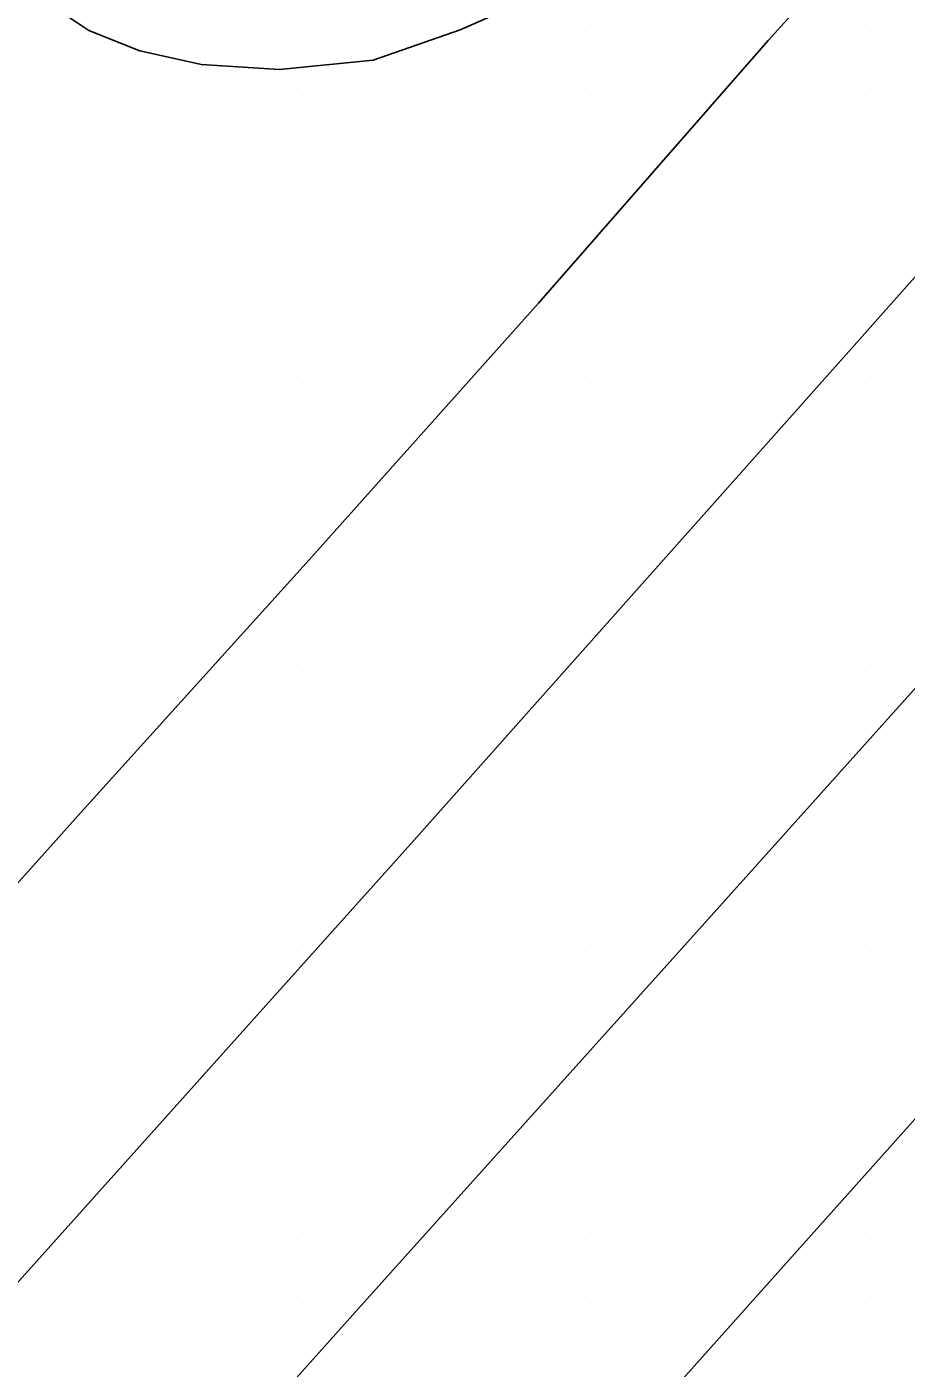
# Model space of a CAD drawing. Extents: x 1762120 to 1766775, y 709485 to 712965.
# Drawn here: x 1766317 to 1766355.2, y 710183.2 to 710241.4 of the extents above; entities that cross this region are included whole.
import ezdxf

# ---------------------------------------------------------------- set-up
doc = ezdxf.new("R2010")
doc.units = 0
for name, color, linetype in [('Exist DTM Scan Elevation Point', 7, 'Continuous'), ('Exist Roads EOP', 7, 'Continuous'), ('Exist Roads EOT', 7, 'Continuous')]:
    doc.layers.add(name, color=color, linetype=linetype)

msp = doc.modelspace()

# ---------------------------------------------------------------- linework, layer by layer
at = {"layer": 'Exist DTM Scan Elevation Point'}
for p, q in [((1766318.75, 710241.25), (1766318.75, 710241.25)), ((1766338.75, 710241.25), (1766338.75, 710241.25)), ((1766341.25, 710241.25), (1766341.25, 710241.25)), ((1766343.75, 710241.25), (1766343.75, 710241.25)), ((1766346.25, 710241.25), (1766346.25, 710241.25)), ((1766348.75, 710241.25), (1766348.75, 710241.25)), ((1766351.25, 710241.25), (1766351.25, 710241.25)), ((1766353.75, 710241.25), (1766353.75, 710241.25)), ((1766318.75, 710238.75), (1766318.75, 710238.75)), ((1766321.25, 710238.75), (1766321.25, 710238.75)), ((1766323.75, 710238.75), (1766323.75, 710238.75)), ((1766326.25, 710238.75), (1766326.25, 710238.75)), ((1766328.75, 710238.75), (1766328.75, 710238.75)), ((1766331.25, 710238.75), (1766331.25, 710238.75)), ((1766333.75, 710238.75), (1766333.75, 710238.75)), ((1766336.25, 710238.75), (1766336.25, 710238.75)), ((1766338.75, 710238.75), (1766338.75, 710238.75)), ((1766341.25, 710238.75), (1766341.25, 710238.75)), ((1766343.75, 710238.75), (1766343.75, 710238.75)), ((1766346.25, 710238.75), (1766346.25, 710238.75)), ((1766348.75, 710238.75), (1766348.75, 710238.75)), ((1766351.25, 710238.75), (1766351.25, 710238.75)), ((1766353.75, 710238.75), (1766353.75, 710238.75)), ((1766318.75, 710236.25), (1766318.75, 710236.25)), ((1766321.25, 710236.25), (1766321.25, 710236.25)), ((1766323.75, 710236.25), (1766323.75, 710236.25)), ((1766326.25, 710236.25), (1766326.25, 710236.25)), ((1766328.75, 710236.25), (1766328.75, 710236.25)), ((1766331.25, 710236.25), (1766331.25, 710236.25)), ((1766333.75, 710236.25), (1766333.75, 710236.25)), ((1766336.25, 710236.25), (1766336.25, 710236.25)), ((1766338.75, 710236.25), (1766338.75, 710236.25)), ((1766341.25, 710236.25), (1766341.25, 710236.25)), ((1766343.75, 710236.25), (1766343.75, 710236.25)), ((1766346.25, 710236.25), (1766346.25, 710236.25)), ((1766348.75, 710236.25), (1766348.75, 710236.25)), ((1766351.25, 710236.25), (1766351.25, 710236.25)), ((1766353.75, 710236.25), (1766353.75, 710236.25)), ((1766318.75, 710233.75), (1766318.75, 710233.75)), ((1766321.25, 710233.75), (1766321.25, 710233.75)), ((1766323.75, 710233.75), (1766323.75, 710233.75)), ((1766326.25, 710233.75), (1766326.25, 710233.75)), ((1766328.75, 710233.75), (1766328.75, 710233.75)), ((1766331.25, 710233.75), (1766331.25, 710233.75)), ((1766333.75, 710233.75), (1766333.75, 710233.75)), ((1766336.25, 710233.75), (1766336.25, 710233.75)), ((1766338.75, 710233.75), (1766338.75, 710233.75)), ((1766341.25, 710233.75), (1766341.25, 710233.75)), ((1766343.75, 710233.75), (1766343.75, 710233.75)), ((1766346.25, 710233.75), (1766346.25, 710233.75)), ((1766348.75, 710233.75), (1766348.75, 710233.75)), ((1766351.25, 710233.75), (1766351.25, 710233.75)), ((1766353.75, 710233.75), (1766353.75, 710233.75)), ((1766318.75, 710231.25), (1766318.75, 710231.25)), ((1766321.25, 710231.25), (1766321.25, 710231.25)), ((1766323.75, 710231.25), (1766323.75, 710231.25)), ((1766326.25, 710231.25), (1766326.25, 710231.25)), ((1766328.75, 710231.25), (1766328.75, 710231.25)), ((1766331.25, 710231.25), (1766331.25, 710231.25)), ((1766333.75, 710231.25), (1766333.75, 710231.25)), ((1766336.25, 710231.25), (1766336.25, 710231.25)), ((1766338.75, 710231.25), (1766338.75, 710231.25)), ((1766343.75, 710231.25), (1766343.75, 710231.25)), ((1766346.25, 710231.25), (1766346.25, 710231.25)), ((1766348.75, 710231.25), (1766348.75, 710231.25)), ((1766351.25, 710231.25), (1766351.25, 710231.25)), ((1766353.75, 710231.25), (1766353.75, 710231.25)), ((1766318.75, 710228.75), (1766318.75, 710228.75)), ((1766321.25, 710228.75), (1766321.25, 710228.75)), ((1766323.75, 710228.75), (1766323.75, 710228.75)), ((1766326.25, 710228.75), (1766326.25, 710228.75)), ((1766328.75, 710228.75), (1766328.75, 710228.75)), ((1766331.25, 710228.75), (1766331.25, 710228.75)), ((1766333.75, 710228.75), (1766333.75, 710228.75)), ((1766336.25, 710228.75), (1766336.25, 710228.75)), ((1766341.25, 710228.75), (1766341.25, 710228.75)), ((1766343.75, 710228.75), (1766343.75, 710228.75)), ((1766346.25, 710228.75), (1766346.25, 710228.75)), ((1766348.75, 710228.75), (1766348.75, 710228.75)), ((1766351.25, 710228.75), (1766351.25, 710228.75)), ((1766318.75, 710226.25), (1766318.75, 710226.25)), ((1766321.25, 710226.25), (1766321.25, 710226.25)), ((1766323.75, 710226.25), (1766323.75, 710226.25)), ((1766326.25, 710226.25), (1766326.25, 710226.25)), ((1766328.75, 710226.25), (1766328.75, 710226.25)), ((1766331.25, 710226.25), (1766331.25, 710226.25)), ((1766333.75, 710226.25), (1766333.75, 710226.25)), ((1766338.75, 710226.25), (1766338.75, 710226.25)), ((1766341.25, 710226.25), (1766341.25, 710226.25)), ((1766343.75, 710226.25), (1766343.75, 710226.25)), ((1766346.25, 710226.25), (1766346.25, 710226.25)), ((1766348.75, 710226.25), (1766348.75, 710226.25)), ((1766353.75, 710226.25), (1766353.75, 710226.25)), ((1766318.75, 710223.75), (1766318.75, 710223.75)), ((1766321.25, 710223.75), (1766321.25, 710223.75)), ((1766323.75, 710223.75), (1766323.75, 710223.75)), ((1766326.25, 710223.75), (1766326.25, 710223.75)), ((1766328.75, 710223.75), (1766328.75, 710223.75)), ((1766331.25, 710223.75), (1766331.25, 710223.75)), ((1766336.25, 710223.75), (1766336.25, 710223.75)), ((1766338.75, 710223.75), (1766338.75, 710223.75)), ((1766341.25, 710223.75), (1766341.25, 710223.75)), ((1766343.75, 710223.75), (1766343.75, 710223.75)), ((1766346.25, 710223.75), (1766346.25, 710223.75)), ((1766348.75, 710223.75), (1766348.75, 710223.75)), ((1766351.25, 710223.75), (1766351.25, 710223.75)), ((1766353.75, 710223.75), (1766353.75, 710223.75)), ((1766318.75, 710221.25), (1766318.75, 710221.25)), ((1766321.25, 710221.25), (1766321.25, 710221.25)), ((1766323.75, 710221.25), (1766323.75, 710221.25)), ((1766326.25, 710221.25), (1766326.25, 710221.25)), ((1766328.75, 710221.25), (1766328.75, 710221.25)), ((1766331.25, 710221.25), (1766331.25, 710221.25)), ((1766333.75, 710221.25), (1766333.75, 710221.25)), ((1766336.25, 710221.25), (1766336.25, 710221.25)), ((1766338.75, 710221.25), (1766338.75, 710221.25)), ((1766341.25, 710221.25), (1766341.25, 710221.25)), ((1766343.75, 710221.25), (1766343.75, 710221.25)), ((1766346.25, 710221.25), (1766346.25, 710221.25)), ((1766348.75, 710221.25), (1766348.75, 710221.25)), ((1766351.25, 710221.25), (1766351.25, 710221.25)), ((1766353.75, 710221.25), (1766353.75, 710221.25)), ((1766318.75, 710218.75), (1766318.75, 710218.75)), ((1766321.25, 710218.75), (1766321.25, 710218.75)), ((1766323.75, 710218.75), (1766323.75, 710218.75)), ((1766326.25, 710218.75), (1766326.25, 710218.75)), ((1766328.75, 710218.75), (1766328.75, 710218.75)), ((1766331.25, 710218.75), (1766331.25, 710218.75)), ((1766333.75, 710218.75), (1766333.75, 710218.75)), ((1766336.25, 710218.75), (1766336.25, 710218.75)), ((1766338.75, 710218.75), (1766338.75, 710218.75)), ((1766341.25, 710218.75), (1766341.25, 710218.75)), ((1766343.75, 710218.75), (1766343.75, 710218.75)), ((1766346.25, 710218.75), (1766346.25, 710218.75)), ((1766348.75, 710218.75), (1766348.75, 710218.75)), ((1766351.25, 710218.75), (1766351.25, 710218.75)), ((1766353.75, 710218.75), (1766353.75, 710218.75)), ((1766318.75, 710216.25), (1766318.75, 710216.25)), ((1766321.25, 710216.25), (1766321.25, 710216.25)), ((1766323.75, 710216.25), (1766323.75, 710216.25)), ((1766326.25, 710216.25), (1766326.25, 710216.25)), ((1766328.75, 710216.25), (1766328.75, 710216.25)), ((1766331.25, 710216.25), (1766331.25, 710216.25)), ((1766333.75, 710216.25), (1766333.75, 710216.25)), ((1766336.25, 710216.25), (1766336.25, 710216.25)), ((1766338.75, 710216.25), (1766338.75, 710216.25)), ((1766341.25, 710216.25), (1766341.25, 710216.25)), ((1766343.75, 710216.25), (1766343.75, 710216.25)), ((1766346.25, 710216.25), (1766346.25, 710216.25)), ((1766348.75, 710216.25), (1766348.75, 710216.25)), ((1766351.25, 710216.25), (1766351.25, 710216.25)), ((1766353.75, 710216.25), (1766353.75, 710216.25)), ((1766318.75, 710213.75), (1766318.75, 710213.75)), ((1766321.25, 710213.75), (1766321.25, 710213.75)), ((1766323.75, 710213.75), (1766323.75, 710213.75)), ((1766326.25, 710213.75), (1766326.25, 710213.75)), ((1766328.75, 710213.75), (1766328.75, 710213.75)), ((1766331.25, 710213.75), (1766331.25, 710213.75)), ((1766333.75, 710213.75), (1766333.75, 710213.75)), ((1766336.25, 710213.75), (1766336.25, 710213.75)), ((1766338.75, 710213.75), (1766338.75, 710213.75)), ((1766343.75, 710213.75), (1766343.75, 710213.75)), ((1766346.25, 710213.75), (1766346.25, 710213.75)), ((1766348.75, 710213.75), (1766348.75, 710213.75)), ((1766351.25, 710213.75), (1766351.25, 710213.75)), ((1766353.75, 710213.75), (1766353.75, 710213.75)), ((1766318.75, 710211.25), (1766318.75, 710211.25)), ((1766321.25, 710211.25), (1766321.25, 710211.25)), ((1766323.75, 710211.25), (1766323.75, 710211.25)), ((1766326.25, 710211.25), (1766326.25, 710211.25)), ((1766328.75, 710211.25), (1766328.75, 710211.25)), ((1766331.25, 710211.25), (1766331.25, 710211.25)), ((1766333.75, 710211.25), (1766333.75, 710211.25)), ((1766336.25, 710211.25), (1766336.25, 710211.25)), ((1766341.25, 710211.25), (1766341.25, 710211.25)), ((1766343.75, 710211.25), (1766343.75, 710211.25)), ((1766346.25, 710211.25), (1766346.25, 710211.25)), ((1766348.75, 710211.25), (1766348.75, 710211.25)), ((1766351.25, 710211.25), (1766351.25, 710211.25)), ((1766318.75, 710208.75), (1766318.75, 710208.75)), ((1766323.75, 710208.75), (1766323.75, 710208.75)), ((1766326.25, 710208.75), (1766326.25, 710208.75)), ((1766328.75, 710208.75), (1766328.75, 710208.75)), ((1766331.25, 710208.75), (1766331.25, 710208.75)), ((1766333.75, 710208.75), (1766333.75, 710208.75)), ((1766338.75, 710208.75), (1766338.75, 710208.75)), ((1766341.25, 710208.75), (1766341.25, 710208.75)), ((1766343.75, 710208.75), (1766343.75, 710208.75)), ((1766346.25, 710208.75), (1766346.25, 710208.75)), ((1766348.75, 710208.75), (1766348.75, 710208.75)), ((1766351.25, 710208.75), (1766351.25, 710208.75)), ((1766353.75, 710208.75), (1766353.75, 710208.75)), ((1766321.25, 710206.25), (1766321.25, 710206.25)), ((1766323.75, 710206.25), (1766323.75, 710206.25)), ((1766326.25, 710206.25), (1766326.25, 710206.25)), ((1766328.75, 710206.25), (1766328.75, 710206.25)), ((1766331.25, 710206.25), (1766331.25, 710206.25)), ((1766336.25, 710206.25), (1766336.25, 710206.25)), ((1766338.75, 710206.25), (1766338.75, 710206.25)), ((1766341.25, 710206.25), (1766341.25, 710206.25)), ((1766343.75, 710206.25), (1766343.75, 710206.25)), ((1766346.25, 710206.25), (1766346.25, 710206.25)), ((1766348.75, 710206.25), (1766348.75, 710206.25)), ((1766351.25, 710206.25), (1766351.25, 710206.25)), ((1766353.75, 710206.25), (1766353.75, 710206.25)), ((1766318.75, 710203.75), (1766318.75, 710203.75)), ((1766321.25, 710203.75), (1766321.25, 710203.75)), ((1766323.75, 710203.75), (1766323.75, 710203.75)), ((1766326.25, 710203.75), (1766326.25, 710203.75)), ((1766328.75, 710203.75), (1766328.75, 710203.75)), ((1766333.75, 710203.75), (1766333.75, 710203.75)), ((1766336.25, 710203.75), (1766336.25, 710203.75)), ((1766338.75, 710203.75), (1766338.75, 710203.75)), ((1766341.25, 710203.75), (1766341.25, 710203.75)), ((1766343.75, 710203.75), (1766343.75, 710203.75)), ((1766346.25, 710203.75), (1766346.25, 710203.75)), ((1766348.75, 710203.75), (1766348.75, 710203.75)), ((1766351.25, 710203.75), (1766351.25, 710203.75)), ((1766353.75, 710203.75), (1766353.75, 710203.75)), ((1766318.75, 710201.25), (1766318.75, 710201.25)), ((1766321.25, 710201.25), (1766321.25, 710201.25)), ((1766323.75, 710201.25), (1766323.75, 710201.25)), ((1766326.25, 710201.25), (1766326.25, 710201.25)), ((1766328.75, 710201.25), (1766328.75, 710201.25)), ((1766331.25, 710201.25), (1766331.25, 710201.25)), ((1766333.75, 710201.25), (1766333.75, 710201.25)), ((1766336.25, 710201.25), (1766336.25, 710201.25)), ((1766338.75, 710201.25), (1766338.75, 710201.25)), ((1766341.25, 710201.25), (1766341.25, 710201.25)), ((1766343.75, 710201.25), (1766343.75, 710201.25)), ((1766346.25, 710201.25), (1766346.25, 710201.25)), ((1766348.75, 710201.25), (1766348.75, 710201.25)), ((1766351.25, 710201.25), (1766351.25, 710201.25)), ((1766353.75, 710201.25), (1766353.75, 710201.25)), ((1766318.75, 710198.75), (1766318.75, 710198.75)), ((1766321.25, 710198.75), (1766321.25, 710198.75)), ((1766323.75, 710198.75), (1766323.75, 710198.75)), ((1766326.25, 710198.75), (1766326.25, 710198.75)), ((1766328.75, 710198.75), (1766328.75, 710198.75)), ((1766331.25, 710198.75), (1766331.25, 710198.75)), ((1766333.75, 710198.75), (1766333.75, 710198.75)), ((1766336.25, 710198.75), (1766336.25, 710198.75)), ((1766338.75, 710198.75), (1766338.75, 710198.75)), ((1766341.25, 710198.75), (1766341.25, 710198.75)), ((1766346.25, 710198.75), (1766346.25, 710198.75)), ((1766348.75, 710198.75), (1766348.75, 710198.75)), ((1766351.25, 710198.75), (1766351.25, 710198.75)), ((1766353.75, 710198.75), (1766353.75, 710198.75)), ((1766318.75, 710196.25), (1766318.75, 710196.25)), ((1766321.25, 710196.25), (1766321.25, 710196.25)), ((1766323.75, 710196.25), (1766323.75, 710196.25)), ((1766326.25, 710196.25), (1766326.25, 710196.25)), ((1766328.75, 710196.25), (1766328.75, 710196.25)), ((1766331.25, 710196.25), (1766331.25, 710196.25)), ((1766333.75, 710196.25), (1766333.75, 710196.25)), ((1766336.25, 710196.25), (1766336.25, 710196.25)), ((1766338.75, 710196.25), (1766338.75, 710196.25)), ((1766343.75, 710196.25), (1766343.75, 710196.25)), ((1766346.25, 710196.25), (1766346.25, 710196.25)), ((1766348.75, 710196.25), (1766348.75, 710196.25)), ((1766351.25, 710196.25), (1766351.25, 710196.25)), ((1766353.75, 710196.25), (1766353.75, 710196.25)), ((1766318.75, 710193.75), (1766318.75, 710193.75)), ((1766321.25, 710193.75), (1766321.25, 710193.75)), ((1766323.75, 710193.75), (1766323.75, 710193.75)), ((1766326.25, 710193.75), (1766326.25, 710193.75)), ((1766328.75, 710193.75), (1766328.75, 710193.75)), ((1766331.25, 710193.75), (1766331.25, 710193.75)), ((1766333.75, 710193.75), (1766333.75, 710193.75)), ((1766336.25, 710193.75), (1766336.25, 710193.75)), ((1766341.25, 710193.75), (1766341.25, 710193.75)), ((1766343.75, 710193.75), (1766343.75, 710193.75)), ((1766346.25, 710193.75), (1766346.25, 710193.75)), ((1766348.75, 710193.75), (1766348.75, 710193.75)), ((1766351.25, 710193.75), (1766351.25, 710193.75)), ((1766353.75, 710193.75), (1766353.75, 710193.75)), ((1766318.75, 710191.25), (1766318.75, 710191.25)), ((1766321.25, 710191.25), (1766321.25, 710191.25)), ((1766323.75, 710191.25), (1766323.75, 710191.25)), ((1766326.25, 710191.25), (1766326.25, 710191.25)), ((1766328.75, 710191.25), (1766328.75, 710191.25)), ((1766331.25, 710191.25), (1766331.25, 710191.25)), ((1766333.75, 710191.25), (1766333.75, 710191.25)), ((1766338.75, 710191.25), (1766338.75, 710191.25)), ((1766341.25, 710191.25), (1766341.25, 710191.25)), ((1766343.75, 710191.25), (1766343.75, 710191.25)), ((1766346.25, 710191.25), (1766346.25, 710191.25)), ((1766348.75, 710191.25), (1766348.75, 710191.25)), ((1766351.25, 710191.25), (1766351.25, 710191.25)), ((1766321.25, 710188.75), (1766321.25, 710188.75)), ((1766323.75, 710188.75), (1766323.75, 710188.75)), ((1766326.25, 710188.75), (1766326.25, 710188.75)), ((1766328.75, 710188.75), (1766328.75, 710188.75)), ((1766331.25, 710188.75), (1766331.25, 710188.75)), ((1766336.25, 710188.75), (1766336.25, 710188.75)), ((1766338.75, 710188.75), (1766338.75, 710188.75)), ((1766341.25, 710188.75), (1766341.25, 710188.75)), ((1766343.75, 710188.75), (1766343.75, 710188.75)), ((1766346.25, 710188.75), (1766346.25, 710188.75)), ((1766348.75, 710188.75), (1766348.75, 710188.75)), ((1766353.75, 710188.75), (1766353.75, 710188.75)), ((1766318.75, 710186.25), (1766318.75, 710186.25)), ((1766321.25, 710186.25), (1766321.25, 710186.25)), ((1766323.75, 710186.25), (1766323.75, 710186.25)), ((1766326.25, 710186.25), (1766326.25, 710186.25)), ((1766328.75, 710186.25), (1766328.75, 710186.25)), ((1766333.75, 710186.25), (1766333.75, 710186.25)), ((1766336.25, 710186.25), (1766336.25, 710186.25)), ((1766338.75, 710186.25), (1766338.75, 710186.25)), ((1766341.25, 710186.25), (1766341.25, 710186.25)), ((1766343.75, 710186.25), (1766343.75, 710186.25)), ((1766346.25, 710186.25), (1766346.25, 710186.25)), ((1766351.25, 710186.25), (1766351.25, 710186.25)), ((1766353.75, 710186.25), (1766353.75, 710186.25)), ((1766318.75, 710183.75), (1766318.75, 710183.75)), ((1766321.25, 710183.75), (1766321.25, 710183.75)), ((1766323.75, 710183.75), (1766323.75, 710183.75)), ((1766326.25, 710183.75), (1766326.25, 710183.75)), ((1766328.75, 710183.75), (1766328.75, 710183.75)), ((1766331.25, 710183.75), (1766331.25, 710183.75)), ((1766333.75, 710183.75), (1766333.75, 710183.75)), ((1766336.25, 710183.75), (1766336.25, 710183.75)), ((1766338.75, 710183.75), (1766338.75, 710183.75)), ((1766341.25, 710183.75), (1766341.25, 710183.75)), ((1766343.75, 710183.75), (1766343.75, 710183.75)), ((1766348.75, 710183.75), (1766348.75, 710183.75)), ((1766351.25, 710183.75), (1766351.25, 710183.75)), ((1766353.75, 710183.75), (1766353.75, 710183.75))]:
    msp.add_line(p, q, dxfattribs=at)
at = {"layer": 'Exist Roads EOP'}
msp.add_lwpolyline([(1766318.076, 710242.373), (1766319.733, 710241.276), (1766321.946, 710240.393), (1766324.623, 710239.798), (1766328.02, 710239.589), (1766332.086, 710239.992), (1766335.865, 710241.309), (1766339.536, 710242.931)], dxfattribs=at)
at = {"layer": 'Exist Roads EOT'}
for points in [[(1766568.038, 710453.157), (1766552.284, 710436.657), (1766544.436, 710428.539), (1766523.993, 710407.43), (1766517.056, 710400.359), (1766496.048, 710378.976), (1766488.854, 710371.674), (1766467.483, 710350.19), (1766460.671, 710343.374), (1766439.9, 710322.158), (1766432.427, 710314.426), (1766413.234, 710294.026), (1766405.574, 710285.856), (1766384.917, 710263.157), (1766378.895, 710256.578), (1766360.074, 710235.592), (1766353.217, 710227.855), (1766333.846, 710206.079), (1766327.052, 710198.498)], [(1766328.771, 710163.909), (1766348.094, 710185.551), (1766360.365, 710199.288), (1766377.959, 710218.998), (1766390.716, 710233.181), (1766408.913, 710253.56), (1766420.835, 710266.937), (1766438.779, 710287.123), (1766450.183, 710300.101), (1766468.535, 710320.959), (1766481.299, 710335.379), (1766498.795, 710355.159), (1766509.974, 710367.788), (1766528.601, 710388.714), (1766539.272, 710400.875), (1766557.161, 710421.038), (1766568.257, 710433.55), (1766576.594, 710442.982), (1766577.562, 710444.064)], [(1766574.003, 710442.14), (1766571.722, 710439.952), (1766562.177, 710430.125), (1766551.627, 710419.279), (1766541.487, 710408.96), (1766530.733, 710397.801), (1766520.912, 710387.738), (1766509.801, 710376.389), (1766499.969, 710366.403), (1766485.078, 710351.14), (1766474.403, 710340.397), (1766463.973, 710329.687), (1766453.174, 710318.6), (1766443.19, 710308.148), (1766432.724, 710297.247), (1766422.501, 710286.473), (1766411.363, 710274.368), (1766406.112, 710268.745), (1766384.939, 710245.449), (1766363.374, 710221.324), (1766346.777, 710202.812), (1766331.946, 710186.304), (1766317.645, 710170.319)], [(1766296.975, 710182.561), (1766305.145, 710191.547), (1766310.434, 710197.301), (1766319.4, 710207.313), (1766329.171, 710218.133), (1766339.272, 710229.438), (1766349.254, 710240.841), (1766358.386, 710250.95), (1766368.796, 710262.568), (1766380.635, 710275.889), (1766388.555, 710284.692)], [(1766247.215, 710109.469), (1766254.322, 710117.481), (1766281.542, 710147.794), (1766305.37, 710174.304), (1766327.052, 710198.498)]]:
    msp.add_lwpolyline(points, dxfattribs=at)

doc.saveas('drawing.dxf')
